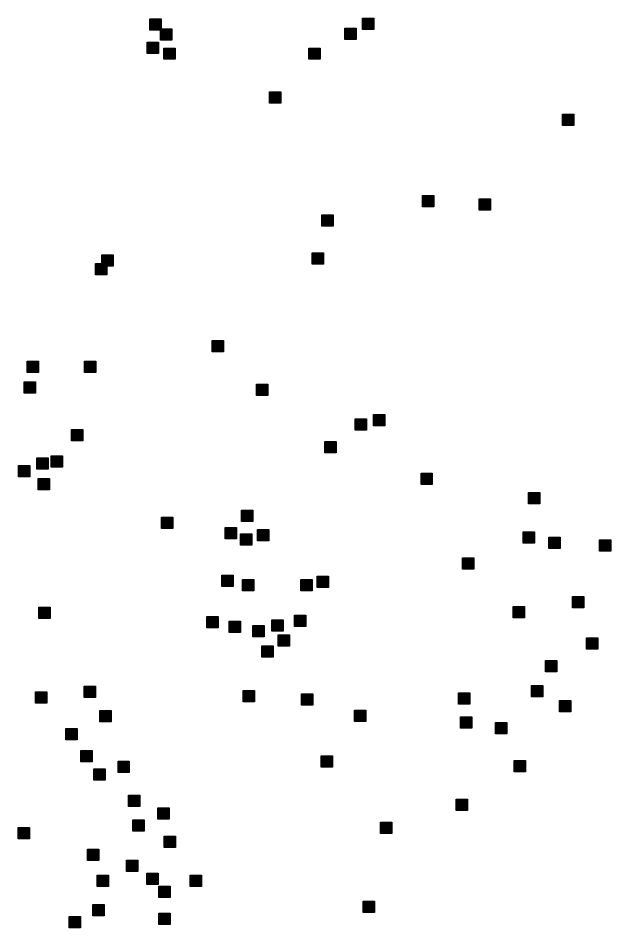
# Model space of a CAD drawing. Extents: x 445.6 to 500, y 8618.1 to 8673.4.
# Drawn here: x 466.701 to 469.737, y 8634.692 to 8639.349 of the extents above; entities that cross this region are included whole.
import ezdxf

# ---------------------------------------------------------------- set-up
doc = ezdxf.new("R2010")
doc.units = 0
doc.header["$LTSCALE"] = 0.064
doc.layers.add('2', color=7, linetype='Continuous', lineweight=25)

msp = doc.modelspace()

# ---------------------------------------------------------------- hatches: boundary and pattern name
at = {"layer": '2'}
for points in [[(467.3755, 8639.3453), (467.4335, 8639.3453), (467.4335, 8639.2873), (467.3755, 8639.2873)], [(468.4649, 8639.3488), (468.5229, 8639.3488), (468.5229, 8639.2908), (468.4649, 8639.2908)], [(468.3737, 8639.2979), (468.4317, 8639.2979), (468.4317, 8639.2399), (468.3737, 8639.2399)], [(467.4296, 8639.2944), (467.4876, 8639.2944), (467.4876, 8639.2364), (467.4296, 8639.2364)], [(467.362, 8639.2267), (467.42, 8639.2267), (467.42, 8639.1687), (467.362, 8639.1687)], [(467.4464, 8639.1962), (467.5044, 8639.1962), (467.5044, 8639.1382), (467.4464, 8639.1382)], [(468.1895, 8639.1962), (468.2475, 8639.1962), (468.2475, 8639.1382), (468.1895, 8639.1382)], [(467.989, 8638.9717), (468.047, 8638.9717), (468.047, 8638.9137), (467.989, 8638.9137)], [(469.4884, 8638.8575), (469.5464, 8638.8575), (469.5464, 8638.7995), (469.4884, 8638.7995)], [(468.7723, 8638.4408), (468.8303, 8638.4408), (468.8303, 8638.3828), (468.7723, 8638.3828)], [(469.0628, 8638.4239), (469.1208, 8638.4239), (469.1208, 8638.3659), (469.0628, 8638.3659)], [(468.2563, 8638.3428), (468.3143, 8638.3428), (468.3143, 8638.2848), (468.2563, 8638.2848)], [(467.1296, 8638.1373), (467.1876, 8638.1373), (467.1876, 8638.0793), (467.1296, 8638.0793)], [(468.2064, 8638.1483), (468.2644, 8638.1483), (468.2644, 8638.0903), (468.2064, 8638.0903)], [(467.0963, 8638.0928), (467.1543, 8638.0928), (467.1543, 8638.0348), (467.0963, 8638.0348)], [(467.6948, 8637.6982), (467.7528, 8637.6982), (467.7528, 8637.6402), (467.6948, 8637.6402)], [(466.7472, 8637.5926), (466.8052, 8637.5926), (466.8052, 8637.5346), (466.7472, 8637.5346)], [(467.0409, 8637.5926), (467.0989, 8637.5926), (467.0989, 8637.5346), (467.0409, 8637.5346)], [(466.7306, 8637.487), (466.7886, 8637.487), (466.7886, 8637.429), (466.7306, 8637.429)], [(467.922, 8637.4758), (467.98, 8637.4758), (467.98, 8637.4178), (467.922, 8637.4178)], [(468.4263, 8637.298), (468.4843, 8637.298), (468.4843, 8637.24), (468.4263, 8637.24)], [(468.5205, 8637.3202), (468.5785, 8637.3202), (468.5785, 8637.2622), (468.5205, 8637.2622)], [(466.9744, 8637.2424), (467.0324, 8637.2424), (467.0324, 8637.1844), (466.9744, 8637.1844)], [(468.2711, 8637.1813), (468.3291, 8637.1813), (468.3291, 8637.1233), (468.2711, 8637.1233)], [(466.7971, 8637.0979), (466.8551, 8637.0979), (466.8551, 8637.0399), (466.7971, 8637.0399)], [(466.8691, 8637.109), (466.9271, 8637.109), (466.9271, 8637.051), (466.8691, 8637.051)], [(466.7028, 8637.059), (466.7608, 8637.059), (466.7608, 8637.001), (466.7028, 8637.001)], [(468.7643, 8637.0201), (468.8223, 8637.0201), (468.8223, 8636.9621), (468.7643, 8636.9621)], [(466.8026, 8636.9923), (466.8606, 8636.9923), (466.8606, 8636.9343), (466.8026, 8636.9343)], [(469.3148, 8636.92), (469.3728, 8636.92), (469.3728, 8636.862), (469.3148, 8636.862)], [(467.8444, 8636.8311), (467.9024, 8636.8311), (467.9024, 8636.7731), (467.8444, 8636.7731)], [(467.4353, 8636.7936), (467.4933, 8636.7936), (467.4933, 8636.7356), (467.4353, 8636.7356)], [(467.7613, 8636.7422), (467.8193, 8636.7422), (467.8193, 8636.6842), (467.7613, 8636.6842)], [(467.8389, 8636.7088), (467.8969, 8636.7088), (467.8969, 8636.6508), (467.8389, 8636.6508)], [(467.9275, 8636.7311), (467.9855, 8636.7311), (467.9855, 8636.6731), (467.9275, 8636.6731)], [(469.287, 8636.7199), (469.345, 8636.7199), (469.345, 8636.6619), (469.287, 8636.6619)], [(469.42, 8636.6921), (469.478, 8636.6921), (469.478, 8636.6341), (469.42, 8636.6341)], [(469.6787, 8636.6778), (469.7367, 8636.6778), (469.7367, 8636.6198), (469.6787, 8636.6198)], [(468.9767, 8636.5865), (469.0347, 8636.5865), (469.0347, 8636.5285), (468.9767, 8636.5285)], [(467.7447, 8636.4976), (467.8027, 8636.4976), (467.8027, 8636.4396), (467.7447, 8636.4396)], [(467.85, 8636.4754), (467.908, 8636.4754), (467.908, 8636.4174), (467.85, 8636.4174)], [(468.1492, 8636.4754), (468.2072, 8636.4754), (468.2072, 8636.4174), (468.1492, 8636.4174)], [(468.2323, 8636.4921), (468.2903, 8636.4921), (468.2903, 8636.4341), (468.2323, 8636.4341)], [(469.5402, 8636.3887), (469.5982, 8636.3887), (469.5982, 8636.3307), (469.5402, 8636.3307)], [(466.8069, 8636.3329), (466.8649, 8636.3329), (466.8649, 8636.2749), (466.8069, 8636.2749)], [(469.2372, 8636.3364), (469.2952, 8636.3364), (469.2952, 8636.2784), (469.2372, 8636.2784)], [(467.6671, 8636.2864), (467.7251, 8636.2864), (467.7251, 8636.2284), (467.6671, 8636.2284)], [(468.116, 8636.292), (468.174, 8636.292), (468.174, 8636.234), (468.116, 8636.234)], [(467.7813, 8636.2621), (467.8393, 8636.2621), (467.8393, 8636.2041), (467.7813, 8636.2041)], [(467.9032, 8636.2399), (467.9612, 8636.2399), (467.9612, 8636.1819), (467.9032, 8636.1819)], [(467.9996, 8636.2697), (468.0576, 8636.2697), (468.0576, 8636.2117), (467.9996, 8636.2117)], [(468.0328, 8636.1919), (468.0908, 8636.1919), (468.0908, 8636.1339), (468.0328, 8636.1339)], [(467.9497, 8636.1363), (468.0077, 8636.1363), (468.0077, 8636.0783), (467.9497, 8636.0783)], [(469.6122, 8636.1775), (469.6702, 8636.1775), (469.6702, 8636.1195), (469.6122, 8636.1195)], [(469.4016, 8636.0608), (469.4596, 8636.0608), (469.4596, 8636.0028), (469.4016, 8636.0028)], [(466.7894, 8635.9008), (466.8474, 8635.9008), (466.8474, 8635.8428), (466.7894, 8635.8428)], [(467.0388, 8635.9286), (467.0968, 8635.9286), (467.0968, 8635.8706), (467.0388, 8635.8706)], [(467.8534, 8635.9064), (467.9114, 8635.9064), (467.9114, 8635.8484), (467.8534, 8635.8484)], [(469.3296, 8635.933), (469.3876, 8635.933), (469.3876, 8635.875), (469.3296, 8635.875)], [(468.1526, 8635.8897), (468.2106, 8635.8897), (468.2106, 8635.8317), (468.1526, 8635.8317)], [(468.9562, 8635.8953), (469.0142, 8635.8953), (469.0142, 8635.8373), (468.9562, 8635.8373)], [(469.4737, 8635.8552), (469.5317, 8635.8552), (469.5317, 8635.7972), (469.4737, 8635.7972)], [(468.4242, 8635.8063), (468.4822, 8635.8063), (468.4822, 8635.7483), (468.4242, 8635.7483)], [(467.1183, 8635.8047), (467.1763, 8635.8047), (467.1763, 8635.7467), (467.1183, 8635.7467)], [(468.9672, 8635.773), (469.0252, 8635.773), (469.0252, 8635.715), (468.9672, 8635.715)], [(469.1467, 8635.744), (469.2047, 8635.744), (469.2047, 8635.686), (469.1467, 8635.686)], [(466.9445, 8635.7118), (467.0025, 8635.7118), (467.0025, 8635.6538), (466.9445, 8635.6538)], [(467.0221, 8635.6007), (467.0801, 8635.6007), (467.0801, 8635.5427), (467.0221, 8635.5427)], [(468.2524, 8635.5729), (468.3104, 8635.5729), (468.3104, 8635.5149), (468.2524, 8635.5149)], [(467.2121, 8635.5457), (467.2701, 8635.5457), (467.2701, 8635.4877), (467.2121, 8635.4877)], [(469.2409, 8635.5495), (469.2989, 8635.5495), (469.2989, 8635.4915), (469.2409, 8635.4915)], [(467.0886, 8635.5062), (467.1466, 8635.5062), (467.1466, 8635.4482), (467.0886, 8635.4482)], [(467.2658, 8635.3709), (467.3238, 8635.3709), (467.3238, 8635.3129), (467.2658, 8635.3129)], [(468.9451, 8635.3506), (469.0031, 8635.3506), (469.0031, 8635.2926), (468.9451, 8635.2926)], [(467.4156, 8635.3061), (467.4736, 8635.3061), (467.4736, 8635.2481), (467.4156, 8635.2481)], [(466.7007, 8635.206), (466.7587, 8635.206), (466.7587, 8635.148), (466.7007, 8635.148)], [(467.2881, 8635.245), (467.3461, 8635.245), (467.3461, 8635.187), (467.2881, 8635.187)], [(468.5572, 8635.2338), (468.6152, 8635.2338), (468.6152, 8635.1758), (468.5572, 8635.1758)], [(467.4488, 8635.1616), (467.5068, 8635.1616), (467.5068, 8635.1036), (467.4488, 8635.1036)], [(467.0554, 8635.0949), (467.1134, 8635.0949), (467.1134, 8635.0369), (467.0554, 8635.0369)], [(467.2549, 8635.0393), (467.3129, 8635.0393), (467.3129, 8634.9813), (467.2549, 8634.9813)], [(467.3602, 8634.9726), (467.4182, 8634.9726), (467.4182, 8634.9146), (467.3602, 8634.9146)], [(467.1053, 8634.9615), (467.1633, 8634.9615), (467.1633, 8634.9035), (467.1053, 8634.9035)], [(467.5818, 8634.9615), (467.6398, 8634.9615), (467.6398, 8634.9035), (467.5818, 8634.9035)], [(467.4211, 8634.9059), (467.4791, 8634.9059), (467.4791, 8634.8479), (467.4211, 8634.8479)], [(468.4685, 8634.8281), (468.5265, 8634.8281), (468.5265, 8634.7701), (468.4685, 8634.7701)], [(467.0831, 8634.8114), (467.1411, 8634.8114), (467.1411, 8634.7534), (467.0831, 8634.7534)], [(466.9612, 8634.7503), (467.0192, 8634.7503), (467.0192, 8634.6923), (466.9612, 8634.6923)], [(467.4211, 8634.767), (467.4791, 8634.767), (467.4791, 8634.709), (467.4211, 8634.709)]]:
    msp.add_hatch(color=256, dxfattribs=at).paths.add_polyline_path(points)

# ---------------------------------------------------------------- linework, layer by layer
for points in [[(467.3755, 8639.3453), (467.4335, 8639.3453), (467.4335, 8639.2873), (467.3755, 8639.2873)], [(468.4649, 8639.3488), (468.5229, 8639.3488), (468.5229, 8639.2908), (468.4649, 8639.2908)], [(468.3737, 8639.2979), (468.4317, 8639.2979), (468.4317, 8639.2399), (468.3737, 8639.2399)], [(467.4296, 8639.2944), (467.4876, 8639.2944), (467.4876, 8639.2364), (467.4296, 8639.2364)], [(467.362, 8639.2267), (467.42, 8639.2267), (467.42, 8639.1687), (467.362, 8639.1687)], [(467.4464, 8639.1962), (467.5044, 8639.1962), (467.5044, 8639.1382), (467.4464, 8639.1382)], [(468.1895, 8639.1962), (468.2475, 8639.1962), (468.2475, 8639.1382), (468.1895, 8639.1382)], [(467.989, 8638.9717), (468.047, 8638.9717), (468.047, 8638.9137), (467.989, 8638.9137)], [(469.4884, 8638.8575), (469.5464, 8638.8575), (469.5464, 8638.7995), (469.4884, 8638.7995)], [(468.7723, 8638.4408), (468.8303, 8638.4408), (468.8303, 8638.3828), (468.7723, 8638.3828)], [(469.0628, 8638.4239), (469.1208, 8638.4239), (469.1208, 8638.3659), (469.0628, 8638.3659)], [(468.2563, 8638.3428), (468.3143, 8638.3428), (468.3143, 8638.2848), (468.2563, 8638.2848)], [(467.1296, 8638.1373), (467.1876, 8638.1373), (467.1876, 8638.0793), (467.1296, 8638.0793)], [(468.2064, 8638.1483), (468.2644, 8638.1483), (468.2644, 8638.0903), (468.2064, 8638.0903)], [(467.0963, 8638.0928), (467.1543, 8638.0928), (467.1543, 8638.0348), (467.0963, 8638.0348)], [(467.6948, 8637.6982), (467.7528, 8637.6982), (467.7528, 8637.6402), (467.6948, 8637.6402)], [(466.7472, 8637.5926), (466.8052, 8637.5926), (466.8052, 8637.5346), (466.7472, 8637.5346)], [(467.0409, 8637.5926), (467.0989, 8637.5926), (467.0989, 8637.5346), (467.0409, 8637.5346)], [(466.7306, 8637.487), (466.7886, 8637.487), (466.7886, 8637.429), (466.7306, 8637.429)], [(467.922, 8637.4758), (467.98, 8637.4758), (467.98, 8637.4178), (467.922, 8637.4178)], [(468.4263, 8637.298), (468.4843, 8637.298), (468.4843, 8637.24), (468.4263, 8637.24)], [(468.5205, 8637.3202), (468.5785, 8637.3202), (468.5785, 8637.2622), (468.5205, 8637.2622)], [(466.9744, 8637.2424), (467.0324, 8637.2424), (467.0324, 8637.1844), (466.9744, 8637.1844)], [(468.2711, 8637.1813), (468.3291, 8637.1813), (468.3291, 8637.1233), (468.2711, 8637.1233)], [(466.7971, 8637.0979), (466.8551, 8637.0979), (466.8551, 8637.0399), (466.7971, 8637.0399)], [(466.8691, 8637.109), (466.9271, 8637.109), (466.9271, 8637.051), (466.8691, 8637.051)], [(466.7028, 8637.059), (466.7608, 8637.059), (466.7608, 8637.001), (466.7028, 8637.001)], [(468.7643, 8637.0201), (468.8223, 8637.0201), (468.8223, 8636.9621), (468.7643, 8636.9621)], [(466.8026, 8636.9923), (466.8606, 8636.9923), (466.8606, 8636.9343), (466.8026, 8636.9343)], [(469.3148, 8636.92), (469.3728, 8636.92), (469.3728, 8636.862), (469.3148, 8636.862)], [(467.8444, 8636.8311), (467.9024, 8636.8311), (467.9024, 8636.7731), (467.8444, 8636.7731)], [(467.4353, 8636.7936), (467.4933, 8636.7936), (467.4933, 8636.7356), (467.4353, 8636.7356)], [(467.7613, 8636.7422), (467.8193, 8636.7422), (467.8193, 8636.6842), (467.7613, 8636.6842)], [(467.8389, 8636.7088), (467.8969, 8636.7088), (467.8969, 8636.6508), (467.8389, 8636.6508)], [(467.9275, 8636.7311), (467.9855, 8636.7311), (467.9855, 8636.6731), (467.9275, 8636.6731)], [(469.287, 8636.7199), (469.345, 8636.7199), (469.345, 8636.6619), (469.287, 8636.6619)], [(469.42, 8636.6921), (469.478, 8636.6921), (469.478, 8636.6341), (469.42, 8636.6341)], [(469.6787, 8636.6778), (469.7367, 8636.6778), (469.7367, 8636.6198), (469.6787, 8636.6198)], [(468.9767, 8636.5865), (469.0347, 8636.5865), (469.0347, 8636.5285), (468.9767, 8636.5285)], [(467.7447, 8636.4976), (467.8027, 8636.4976), (467.8027, 8636.4396), (467.7447, 8636.4396)], [(467.85, 8636.4754), (467.908, 8636.4754), (467.908, 8636.4174), (467.85, 8636.4174)], [(468.1492, 8636.4754), (468.2072, 8636.4754), (468.2072, 8636.4174), (468.1492, 8636.4174)], [(468.2323, 8636.4921), (468.2903, 8636.4921), (468.2903, 8636.4341), (468.2323, 8636.4341)], [(469.5402, 8636.3887), (469.5982, 8636.3887), (469.5982, 8636.3307), (469.5402, 8636.3307)], [(466.8069, 8636.3329), (466.8649, 8636.3329), (466.8649, 8636.2749), (466.8069, 8636.2749)], [(469.2372, 8636.3364), (469.2952, 8636.3364), (469.2952, 8636.2784), (469.2372, 8636.2784)], [(467.6671, 8636.2864), (467.7251, 8636.2864), (467.7251, 8636.2284), (467.6671, 8636.2284)], [(468.116, 8636.292), (468.174, 8636.292), (468.174, 8636.234), (468.116, 8636.234)], [(467.7813, 8636.2621), (467.8393, 8636.2621), (467.8393, 8636.2041), (467.7813, 8636.2041)], [(467.9032, 8636.2399), (467.9612, 8636.2399), (467.9612, 8636.1819), (467.9032, 8636.1819)], [(467.9996, 8636.2697), (468.0576, 8636.2697), (468.0576, 8636.2117), (467.9996, 8636.2117)], [(468.0328, 8636.1919), (468.0908, 8636.1919), (468.0908, 8636.1339), (468.0328, 8636.1339)], [(467.9497, 8636.1363), (468.0077, 8636.1363), (468.0077, 8636.0783), (467.9497, 8636.0783)], [(469.6122, 8636.1775), (469.6702, 8636.1775), (469.6702, 8636.1195), (469.6122, 8636.1195)], [(469.4016, 8636.0608), (469.4596, 8636.0608), (469.4596, 8636.0028), (469.4016, 8636.0028)], [(466.7894, 8635.9008), (466.8474, 8635.9008), (466.8474, 8635.8428), (466.7894, 8635.8428)], [(467.0388, 8635.9286), (467.0968, 8635.9286), (467.0968, 8635.8706), (467.0388, 8635.8706)], [(467.8534, 8635.9064), (467.9114, 8635.9064), (467.9114, 8635.8484), (467.8534, 8635.8484)], [(469.3296, 8635.933), (469.3876, 8635.933), (469.3876, 8635.875), (469.3296, 8635.875)], [(468.1526, 8635.8897), (468.2106, 8635.8897), (468.2106, 8635.8317), (468.1526, 8635.8317)], [(468.9562, 8635.8953), (469.0142, 8635.8953), (469.0142, 8635.8373), (468.9562, 8635.8373)], [(469.4737, 8635.8552), (469.5317, 8635.8552), (469.5317, 8635.7972), (469.4737, 8635.7972)], [(468.4242, 8635.8063), (468.4822, 8635.8063), (468.4822, 8635.7483), (468.4242, 8635.7483)], [(467.1183, 8635.8047), (467.1763, 8635.8047), (467.1763, 8635.7467), (467.1183, 8635.7467)], [(468.9672, 8635.773), (469.0252, 8635.773), (469.0252, 8635.715), (468.9672, 8635.715)], [(469.1467, 8635.744), (469.2047, 8635.744), (469.2047, 8635.686), (469.1467, 8635.686)], [(466.9445, 8635.7118), (467.0025, 8635.7118), (467.0025, 8635.6538), (466.9445, 8635.6538)], [(467.0221, 8635.6007), (467.0801, 8635.6007), (467.0801, 8635.5427), (467.0221, 8635.5427)], [(468.2524, 8635.5729), (468.3104, 8635.5729), (468.3104, 8635.5149), (468.2524, 8635.5149)], [(467.2121, 8635.5457), (467.2701, 8635.5457), (467.2701, 8635.4877), (467.2121, 8635.4877)], [(469.2409, 8635.5495), (469.2989, 8635.5495), (469.2989, 8635.4915), (469.2409, 8635.4915)], [(467.0886, 8635.5062), (467.1466, 8635.5062), (467.1466, 8635.4482), (467.0886, 8635.4482)], [(467.2658, 8635.3709), (467.3238, 8635.3709), (467.3238, 8635.3129), (467.2658, 8635.3129)], [(468.9451, 8635.3506), (469.0031, 8635.3506), (469.0031, 8635.2926), (468.9451, 8635.2926)], [(467.4156, 8635.3061), (467.4736, 8635.3061), (467.4736, 8635.2481), (467.4156, 8635.2481)], [(466.7007, 8635.206), (466.7587, 8635.206), (466.7587, 8635.148), (466.7007, 8635.148)], [(467.2881, 8635.245), (467.3461, 8635.245), (467.3461, 8635.187), (467.2881, 8635.187)], [(468.5572, 8635.2338), (468.6152, 8635.2338), (468.6152, 8635.1758), (468.5572, 8635.1758)], [(467.4488, 8635.1616), (467.5068, 8635.1616), (467.5068, 8635.1036), (467.4488, 8635.1036)], [(467.0554, 8635.0949), (467.1134, 8635.0949), (467.1134, 8635.0369), (467.0554, 8635.0369)], [(467.2549, 8635.0393), (467.3129, 8635.0393), (467.3129, 8634.9813), (467.2549, 8634.9813)], [(467.3602, 8634.9726), (467.4182, 8634.9726), (467.4182, 8634.9146), (467.3602, 8634.9146)], [(467.1053, 8634.9615), (467.1633, 8634.9615), (467.1633, 8634.9035), (467.1053, 8634.9035)], [(467.5818, 8634.9615), (467.6398, 8634.9615), (467.6398, 8634.9035), (467.5818, 8634.9035)], [(467.4211, 8634.9059), (467.4791, 8634.9059), (467.4791, 8634.8479), (467.4211, 8634.8479)], [(468.4685, 8634.8281), (468.5265, 8634.8281), (468.5265, 8634.7701), (468.4685, 8634.7701)], [(467.0831, 8634.8114), (467.1411, 8634.8114), (467.1411, 8634.7534), (467.0831, 8634.7534)], [(466.9612, 8634.7503), (467.0192, 8634.7503), (467.0192, 8634.6923), (466.9612, 8634.6923)], [(467.4211, 8634.767), (467.4791, 8634.767), (467.4791, 8634.709), (467.4211, 8634.709)]]:
    msp.add_lwpolyline(points, close=True, dxfattribs=at)

doc.saveas('drawing.dxf')
